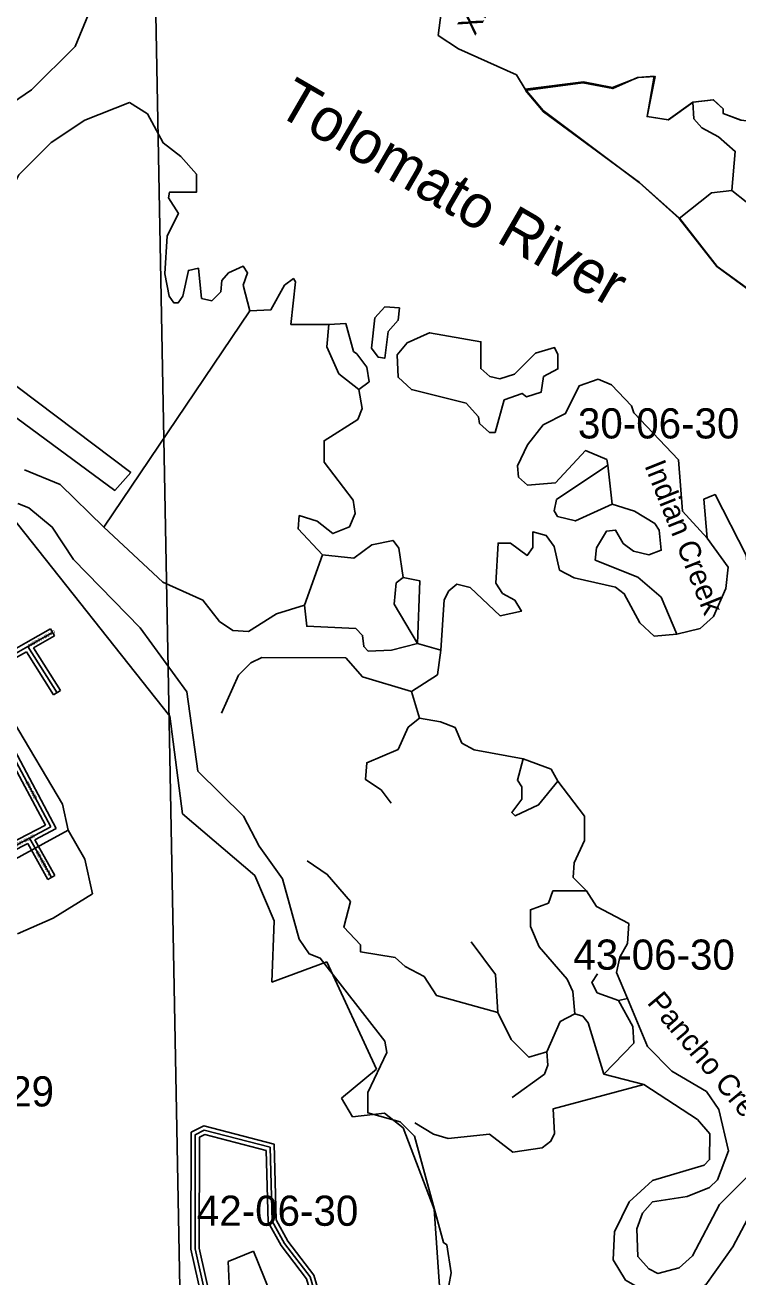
# Model space of a CAD drawing. Extents: x 418523 to 616617, y 1878279 to 2196743.
# Drawn here: x 551016 to 556334, y 2037441 to 2046778 of the extents above; entities that cross this region are included whole.
import ezdxf

# ---------------------------------------------------------------- set-up
doc = ezdxf.new("R2010")
doc.units = 0
for name, color, linetype in [('Level 1', 7, 'Continuous'), ('Level 2', 7, 'Continuous'), ('Level 31', 7, 'Continuous'), ('Level 32', 7, 'Continuous'), ('Level 34', 7, 'Continuous'), ('Level 39', 7, 'Continuous'), ('Level 41', 7, 'Continuous'), ('Level 5', 7, 'Continuous'), ('Level 7', 7, 'Continuous'), ('Level 8', 7, 'Continuous')]:
    doc.layers.add(name, color=color, linetype=linetype)

msp = doc.modelspace()

# ---------------------------------------------------------------- linework, layer by layer
at = {"layer": 'Level 1'}
for p, q in [((551742.627, 2060172.682), (552213.198, 2035107.445)), ((550909.93, 2043119.201), (552095.974, 2041623.661)), ((552095.974, 2041623.661), (552190.34, 2040894.631)), ((552190.34, 2040894.631), (552730.229, 2040434.257)), ((552730.229, 2040434.257), (552874.327, 2040095.837)), ((552874.327, 2040095.837), (552856.61, 2039639.147)), ((552856.61, 2039639.147), (553268.226, 2039791.611)), ((553268.226, 2039791.611), (553638.439, 2038990.634)), ((553638.439, 2038990.634), (553376.754, 2038774.161)), ((553376.754, 2038774.161), (553458.777, 2038636.001)), ((553458.777, 2038636.001), (553696.592, 2038662.178)), ((553696.592, 2038662.178), (553836.558, 2038552.095)), ((553836.558, 2038552.095), (554068.753, 2037945.326)), ((554068.753, 2037945.326), (554119.148, 2037220.276)), ((552719.9, 2037632.082), (552532.078, 2037555.861)), ((552532.078, 2037555.861), (552556.427, 2036938.956)), ((553336.352, 2036130.203), (552719.9, 2037632.082))]:
    msp.add_line(p, q, dxfattribs=at)
at = {"layer": 'Level 31'}
for p, q in [((551036.055, 2042143.104), (551220.999, 2042247.306)), ((550879.028, 2042054.458), (551036.055, 2042143.104)), ((551036.055, 2042143.104), (551254.862, 2041797.355)), ((551208.6, 2040797.044), (550909.955, 2041356.495)), ((551049.046, 2040713.496), (551208.6, 2040797.044)), ((550902.182, 2040637.187), (551049.046, 2040713.496)), ((551049.046, 2040713.496), (551088.433, 2040642.469)), ((551088.433, 2040642.469), (551212.899, 2040419.183))]:
    msp.add_line(p, q, dxfattribs=at)
for points in [[(553010.085, 2036178.088), (552838.435, 2036190.938), (552688.525, 2036274.642), (552572.287, 2036391.708), (552506.206, 2036658.462), (552283.81, 2037651.172), (552286.225, 2038501.414), (552352.835, 2038534.681), (552844.382, 2038408.186)], [(553215.03, 2036740.099), (553191.508, 2037273.661), (553141.93, 2037440.359), (552951.002, 2037691.1), (552859.615, 2037857.917), (552844.382, 2038408.186)]]:
    msp.add_lwpolyline(points, dxfattribs=at)
at = {"layer": 'Level 32'}
for p, q in [((551021.329, 2042169.241), (551206.272, 2042273.444)), ((551078.293, 2042132.465), (551235.726, 2042221.169)), ((551206.272, 2042273.444), (551235.726, 2042221.169)), ((550864.28, 2042080.583), (551021.307, 2042169.228)), ((551078.293, 2042132.465), (551280.213, 2041813.397)), ((550893.777, 2042028.333), (551025.962, 2042102.953)), ((551025.962, 2042102.953), (551229.511, 2041781.311)), ((551280.213, 2041813.397), (551229.511, 2041781.311)), ((551167.894, 2040809.593), (550896.426, 2041318.135)), ((551249.306, 2040784.493), (550936.249, 2041370.947)), ((550915.88, 2040678.111), (551035.214, 2040740.118)), ((551035.13, 2040740.074), (551167.893, 2040809.593)), ((551090.185, 2040701.173), (551249.307, 2040784.493)), ((550916.015, 2040610.566), (551036.97, 2040673.411)), ((551036.97, 2040673.411), (551062.197, 2040627.92)), ((551090.185, 2040701.171), (551114.67, 2040657.017)), ((551114.67, 2040657.017), (551239.103, 2040433.79)), ((551062.23, 2040627.861), (551186.695, 2040404.576)), ((551239.103, 2040433.79), (551186.695, 2040404.576))]:
    msp.add_line(p, q, dxfattribs=at)
for points in [[(553007.845, 2036148.171), (552829.591, 2036161.516), (552670.211, 2036250.507), (552545.16, 2036376.451), (552477.005, 2036651.575), (552253.8, 2037647.896), (552256.277, 2038519.991), (552349.459, 2038566.528), (552873.746, 2038431.606)], [(553012.324, 2036208.006), (552847.277, 2036220.361), (552706.838, 2036298.776), (552599.415, 2036406.966), (552535.407, 2036665.349), (552313.82, 2037654.45), (552316.173, 2038482.836), (552356.213, 2038502.834), (552815.02, 2038384.764)], [(553244.833, 2036745.247), (553221.316, 2037278.672), (553169.122, 2037454.17), (552976.233, 2037707.486), (552889.405, 2037865.982), (552873.746, 2038431.606)], [(553185.227, 2036734.948), (553161.699, 2037268.65), (553114.738, 2037426.548), (552925.771, 2037674.715), (552829.826, 2037849.851), (552815.02, 2038384.763)]]:
    msp.add_lwpolyline(points, dxfattribs=at)
at = {"layer": 'Level 39'}
msp.add_lwpolyline([(545159.11, 2048346.684), (545066.951, 2048205.26), (547320.713, 2046538.996), (548271.07, 2043959.996), (548060.965, 2043427.121), (547726.89, 2043236.463), (547801.465, 2043102.851), (548452.903, 2043475.897), (548477.625, 2043384.096), (548611.197, 2043442.028), (548586.455, 2043525.46), (550231.488, 2044378.798), (551686.891, 2043307.01), (551804.051, 2043440.024), (549018.13, 2045541.481), (549169.555, 2045966.143), (549027.971, 2046008.282), (548885.015, 2045625.271), (547479.495, 2046655.22), (547264.45, 2047181.1), (547122.637, 2047148.207), (547221.725, 2046864.442), (545159.11, 2048346.684)], close=True, dxfattribs=at)
at = {"layer": 'Level 5'}
for p, q in [((551602.644, 2043032.202), (552691.59, 2044645.921)), ((553408.229, 2044551.897), (553283.146, 2044543.986)), ((555396.28, 2043203.299), (555363.873, 2043495.205)), ((553101.329, 2042452.116), (553235.915, 2042826.826)), ((554117.289, 2042115.39), (553942.384, 2042165.969)), ((553957.264, 2041607.366), (553899.559, 2041807.64)), ((550760.69, 2040458.953), (551336.938, 2040773.897)), ((555442.685, 2039501.794), (555509.407, 2039518.246)), ((555632.391, 2038875.952), (555332.513, 2038951.961))]:
    msp.add_line(p, q, dxfattribs=at)
for points in [[(554098.757, 2046700.485), (554132.953, 2046967.121), (554050.208, 2047159.115), (553568.268, 2047644.191), (553560.425, 2047794.284), (553668.758, 2047785.585), (553776.941, 2047726.905), (553859.746, 2047551.541), (553984.372, 2047417.77), (554067.605, 2047375.83), (554251.128, 2047416.923), (554309.649, 2047475.085), (554368.527, 2047633.279), (554386.212, 2047949.986)], [(549502.456, 2045790.002), (549569.049, 2045764.793), (549760.136, 2045555.76), (549876.909, 2045580.381), (550077.67, 2045788.139), (550278.033, 2045887.513), (550528.288, 2045928.417), (551062.994, 2046293.481), (551389.155, 2046617.552), (551489.974, 2046858.979)], [(554747.69, 2046298.212), (554681.356, 2046406.814), (554248.493, 2046599.964), (554098.757, 2046700.485)], [(555997.85, 2046202.464), (555814.028, 2046069.699), (555655.704, 2046095.198), (555715.03, 2046395.146), (555589.957, 2046387.204), (555397.995, 2046312.79), (555181.379, 2046355.159), (554747.69, 2046298.212)], [(555895.003, 2045335.803), (555595.781, 2045603.546), (554880.545, 2046139.401), (554747.69, 2046298.212)], [(551796.293, 2046199.397), (551462.387, 2046067.091), (551211.775, 2045901.184), (550969.233, 2045660.216), (550927.294, 2045576.983), (550884.856, 2045343.687), (550817.648, 2045185.533), (550658.538, 2044960.976), (550608.159, 2044852.763), (550466.177, 2044769.86), (550266.142, 2044778.817), (550124.647, 2044854.298), (550149.917, 2044929.26), (550267.017, 2045053.914), (550267.415, 2045170.626), (550067.957, 2045363.019), (550017.975, 2045379.849), (549892.794, 2045338.556), (549875.308, 2045088.541), (549800.345, 2045105.47), (549725.841, 2045264.093), (549393.497, 2045615.297)], [(552691.59, 2044645.921), (552642.196, 2044837.816), (552675.835, 2044929.418), (552642.654, 2044979.539), (552534.122, 2044929.876), (552483.902, 2044871.685), (552475.303, 2044788.362), (552408.423, 2044721.861), (552333.421, 2044738.8), (552309.166, 2044963.945), (552234.075, 2044947.533), (552191.767, 2044755.929), (552158.267, 2044706.007), (552124.916, 2044706.106), (552091.735, 2044756.257), (552058.911, 2044923.081), (552076.496, 2045206.448), (552160.415, 2045372.912), (552085.782, 2045489.854), (552094.251, 2045531.536), (552294.326, 2045530.877), (552294.744, 2045664.261), (552178.459, 2045798.002), (552045.404, 2045898.503), (551929.387, 2046115.607), (551796.293, 2046199.397)], [(556680.879, 2046033.538), (556355.891, 2046067.936), (556222.667, 2046118.375), (556222.766, 2046151.726), (556147.974, 2046218.676), (555997.85, 2046202.464)], [(556287.499, 2045542.972), (556313.454, 2045834.649), (556188.74, 2045943.441), (556063.925, 2046010.531), (556005.793, 2046077.411), (555997.85, 2046202.464)], [(556287.499, 2045542.972), (556395.583, 2045459.251), (556495.814, 2045517.274), (556687.648, 2045541.666), (556813.019, 2045649.641), (556954.861, 2045682.533)], [(555895.003, 2045335.803), (556137.385, 2045526.791), (556287.499, 2045542.972)], [(556418.465, 2044800.606), (556177.296, 2044976.428), (555895.003, 2045335.803)], [(553283.146, 2044543.986), (552999.71, 2044544.903), (553034.105, 2044861.551), (553017.494, 2044886.631), (552950.644, 2044836.839), (552850.015, 2044653.764), (552691.59, 2044645.921)], [(553808.726, 2044667.335), (553800.098, 2044575.662), (553724.808, 2044492.53), (553699.15, 2044292.555), (553649.17, 2044301.025), (553599.377, 2044367.876), (553625.104, 2044592.891)], [(553625.104, 2044592.891), (553700.394, 2044675.994), (553808.726, 2044667.335)], [(553506.66, 2044059.757), (553357.005, 2044176.928), (553265.949, 2044377.292), (553283.146, 2044543.986)], [(553506.66, 2044059.757), (553581.891, 2044117.85), (553565.569, 2044226.291), (553490.875, 2044326.553), (553465.895, 2044343.323), (553408.229, 2044551.897)], [(554991.42, 2044321.71), (554991.062, 2044213.337), (554882.49, 2044155.315), (554865.452, 2044038.672), (554756.95, 2044005.69), (554723.709, 2044030.791), (554590.157, 2043981.197), (554522.69, 2043739.671), (554481.009, 2043739.801), (554406.175, 2043806.721), (554398.005, 2043856.772), (554306.63, 2043957.104), (553898.47, 2044058.481), (553798.725, 2044150.512), (553790.952, 2044317.236), (553866.272, 2044408.709), (554016.555, 2044474.912)], [(554991.42, 2044321.71), (554966.569, 2044371.801), (554824.686, 2044330.578), (554665.805, 2044172.703), (554557.303, 2044139.721), (554482.341, 2044156.621), (554415.849, 2044215.211), (554416.505, 2044415.276), (554033.225, 2044483.213), (554016.555, 2044474.912)], [(555290.9, 2044137.329), (555149.028, 2044087.776), (555048.34, 2043879.691), (554881.347, 2043796.846), (554764.147, 2043647.191), (554688.598, 2043489.027), (554696.67, 2043405.666), (554763.172, 2043347.085), (554971.646, 2043363.067), (555197.508, 2043604.106), (555355.672, 2043536.886), (555363.873, 2043495.205)], [(555889.195, 2043535.182), (555556.881, 2043886.396), (555540.38, 2043936.447), (555390.814, 2044095.329), (555290.9, 2044137.329)], [(553235.915, 2042826.826), (553053.138, 2043019.158), (553061.796, 2043119.161), (553195.05, 2043077.051), (553311.465, 2042984.991), (553436.676, 2043034.583), (553478.685, 2043134.486), (553462.334, 2043234.588), (553246.504, 2043518.712), (553247.001, 2043677.106), (553497.614, 2043834.682), (553531.213, 2043917.944), (553506.66, 2044059.757)], [(556104.05, 2042950.921), (555921.302, 2043151.583), (555889.195, 2043535.182)], [(551602.644, 2043032.202), (551278.57, 2043350.026), (551012.133, 2043459.256)], [(555396.28, 2043203.299), (555120.785, 2043079.173), (554987.501, 2043112.942), (554962.62, 2043154.693), (554979.559, 2043238.025), (555363.873, 2043495.205)], [(556138.435, 2043267.608), (556079.985, 2043242.797), (556104.05, 2042950.921)], [(556682.16, 2038680.81), (556791.506, 2038988.898), (556834.033, 2039247.194), (556826.06, 2039355.596), (556675.649, 2039247.722), (556575.577, 2039239.711), (556576.104, 2039398.095), (556634.784, 2039506.278), (556635.241, 2039639.661), (556502.186, 2039740.121), (556510.815, 2039840.124), (556652.797, 2039914.687), (556630.491, 2040756.756), (556572.498, 2040865.298), (556548.045, 2041040.462), (556541.991, 2041749.078), (556484.287, 2041949.312), (556395.43, 2042824.931), (556163.445, 2043275.839), (556138.435, 2043267.608)], [(555876.648, 2042234.752), (555760.82, 2042510.207), (555586.243, 2042660.818), (555269.894, 2042786.908), (555278.522, 2042878.58), (555353.942, 2043003.394), (555420.663, 2043011.505), (555478.686, 2042911.273), (555553.519, 2042852.682), (555670.162, 2042827.283), (555761.964, 2042860.335), (555745.78, 2043010.458), (555712.599, 2043060.569), (555562.834, 2043152.76), (555396.28, 2043203.299)], [(553101.329, 2042452.116), (552892.725, 2042386.111), (552683.853, 2042253.416), (552567.18, 2042262.116), (552467.376, 2042329.136), (552342.85, 2042487.918), (552043.161, 2042622.278), (551602.644, 2043032.202)], [(554117.289, 2042115.39), (554143.503, 2042490.428), (554177.082, 2042557.021), (554235.593, 2042606.842), (554335.535, 2042581.512), (554559.965, 2042372.381), (554718.448, 2042405.203), (554668.695, 2042488.734), (554577.162, 2042539.044), (554527.37, 2042614.236), (554545.015, 2042914.312), (554636.717, 2042913.984), (554761.471, 2042821.893), (554803.351, 2042880.115), (554803.709, 2042996.827), (554903.682, 2042971.488), (554961.775, 2042887.926), (555002.869, 2042712.733), (555111.072, 2042654.023), (555419.29, 2042586.345), (555485.823, 2042536.105), (555601.84, 2042318.991), (555709.894, 2042218.6), (555876.648, 2042234.752)], [(553835.613, 2042658.169), (553802.958, 2042875.013), (553761.466, 2042933.504), (553602.983, 2042900.681), (553469.271, 2042801.068), (553235.915, 2042826.826)], [(555876.648, 2042234.752), (556051.841, 2042275.845), (556152.171, 2042367.218), (556244.56, 2042575.324), (556261.758, 2042733.688), (556104.05, 2042950.921)], [(553942.384, 2042165.969), (553768.275, 2042458.293), (553785.462, 2042616.657), (553835.613, 2042658.169)], [(553942.384, 2042165.969), (553960.556, 2042632.74), (553835.613, 2042658.169)], [(551336.938, 2040773.897), (551295.873, 2040965.761), (550931.074, 2041583.831), (550874.215, 2042050.861), (550791.598, 2042284.546), (550642.33, 2042526.79)], [(553942.384, 2042165.969), (553750.49, 2042116.576), (553575.386, 2042108.793), (553542.175, 2042142.263), (553534.103, 2042225.636), (553484.241, 2042275.816), (553117.482, 2042293.692), (553101.329, 2042452.116)], [(552481.829, 2041645.49), (552607.787, 2041928.528), (552699.777, 2042019.941), (552783.279, 2042061.353), (553408.503, 2042059.33), (553533.089, 2041917.188), (553899.559, 2041807.64)], [(553899.559, 2041807.64), (554091.691, 2041932.055), (554117.289, 2042115.39)], [(553746.8, 2040974.489), (553672.097, 2041074.791), (553555.613, 2041150.171), (553564.38, 2041275.184), (553798.125, 2041374.469), (553873.673, 2041540.973), (553957.264, 2041607.366)], [(554731.567, 2041304.767), (554364.998, 2041372.645), (554273.455, 2041422.956), (554223.801, 2041539.827), (554115.558, 2041581.867), (553957.264, 2041607.366)], [(554989.436, 2041137.196), (554847.166, 2040962.591), (554671.844, 2040879.817), (554646.892, 2040904.887), (554722.252, 2041004.701), (554722.54, 2041096.393), (554689.359, 2041146.513), (554731.567, 2041304.767)], [(554989.436, 2041137.196), (554939.744, 2041229.058), (554731.567, 2041304.767)], [(555203.575, 2040319.551), (555103.831, 2040419.911), (555112.52, 2040528.244), (555188.109, 2040694.719), (555188.695, 2040878.113), (554989.436, 2041137.196)], [(550959.292, 2039999.825), (551226.447, 2040115.651), (551518.8, 2040298.108), (551461.265, 2040556.723), (551336.938, 2040773.897)], [(554542.066, 2039413.012), (554083.954, 2039539.53), (553992.709, 2039681.542), (553851.255, 2039757.022), (553776.421, 2039823.973), (553518.125, 2039866.471), (553518.294, 2039916.492), (553393.698, 2040050.304), (553444.306, 2040241.869), (553269.899, 2040442.501), (553120.163, 2040543.032)], [(555117.24, 2039402.808), (555101.086, 2039569.602), (555059.704, 2039661.434), (554852.075, 2039903.836), (554785.87, 2040054.12), (554786.299, 2040179.172), (554919.84, 2040228.765), (554953.48, 2040320.367), (555203.575, 2040319.551)], [(555509.407, 2039518.246), (555426.662, 2039710.269), (555452.06, 2039826.881), (555510.74, 2039926.725), (555519.567, 2040076.748), (555278.21, 2040202.578), (555203.575, 2040319.551)], [(554542.066, 2039413.012), (554526.301, 2039696.508), (554343.682, 2039938.851)], [(555442.685, 2039501.794), (555284.451, 2039560.674), (555243.039, 2039635.835), (555284.949, 2039702.397)], [(555509.407, 2039518.246), (555658.317, 2039159.319), (555841.135, 2038975.296), (556099.063, 2038824.426), (556190.348, 2038690.754), (556264.355, 2038382.048), (556180.306, 2038165.592), (556121.756, 2038107.4), (555954.804, 2038041.266), (555696.248, 2038000.432), (555620.958, 2037917.3), (555578.879, 2037800.726), (555586.563, 2037592.282), (555669.636, 2037500.321), (555736.199, 2037466.751), (555894.721, 2037507.933), (555995.082, 2037599.306), (556196.36, 2037982.128), (556522.552, 2038306.199), (556565.019, 2038547.825), (556682.16, 2038680.81)], [(555332.513, 2038951.961), (555558.344, 2039184.628), (555550.432, 2039309.701), (555442.685, 2039501.794)], [(554907.91, 2039120.06), (554774.398, 2039078.807), (554641.442, 2039212.608), (554542.066, 2039413.012)], [(554907.91, 2039120.06), (555008.669, 2039344.816), (555117.24, 2039402.808)], [(555332.513, 2038951.961), (555217.044, 2039335.788), (555175.531, 2039385.938), (555117.24, 2039402.808)], [(554648.38, 2038779.089), (554890.683, 2038953.366), (554915.922, 2039019.987), (554907.91, 2039120.06)], [(553922.496, 2038589.706), (554063.951, 2038505.886), (554172.225, 2038472.176), (554480.771, 2038504.541), (554655.407, 2038370.609), (554872.252, 2038403.232), (554939.103, 2038453.055), (554964.312, 2038511.306), (554956.559, 2038694.741), (555632.391, 2038875.952)], [(556856.08, 2038330.133), (556739.237, 2038288.811), (556488.296, 2038031.202), (556295.388, 2037665.021), (556094.399, 2037382.243), (555894.035, 2037291.189), (555743.912, 2037275.006), (555494.284, 2037417.517), (555403.069, 2037567.859), (555412.095, 2037776.274), (555521.184, 2038000.991), (555696.765, 2038158.826), (556080.602, 2038274.293), (556122.413, 2038315.815), (556123.03, 2038507.549), (556031.695, 2038616.211), (555632.391, 2038875.952)]]:
    msp.add_lwpolyline(points, dxfattribs=at)
at = {"layer": 'Level 7'}
msp.add_lwpolyline([(554143.036, 2037188.476), (554194.003, 2037471.753), (554161.308, 2037680.258), (554136.367, 2037697.028), (553922.168, 2038489.674), (553814.154, 2038598.405), (553572.627, 2038665.874), (553573.085, 2038815.927), (553715.782, 2039115.586), (553699.37, 2039198.977), (553217.859, 2039817.436), (553134.625, 2039851.046), (553059.922, 2039959.678), (552936.341, 2040410.236), (552762.063, 2040652.551), (552646.076, 2040878.024), (552305.362, 2041212.588), (552223.92, 2041804.731), (551875.334, 2042281.048), (551376.783, 2042791.164), (551219.175, 2043033.448), (551044.569, 2043175.719), (550961.336, 2043209.329)], dxfattribs=at)
at = {"layer": 'Level 8'}
msp.add_lwpolyline([(556421.525, 2044801.267), (556179.516, 2044977.268), (555897.503, 2045336.273), (555598.491, 2045603.276), (554882.465, 2046130.281), (554749.46, 2046289.282), (555175.469, 2046346.288), (555400.475, 2046304.29), (555583.477, 2046387.294), (555708.48, 2046395.296), (555657.485, 2046095.288), (555816.488, 2046070.289), (555999.49, 2046202.294), (556150.494, 2046219.296), (556224.496, 2046152.296), (556224.497, 2046118.295), (556358.501, 2046068.296)], dxfattribs=at)

# ---------------------------------------------------------------- texts
at = {"layer": 'Level 2'}
for s, p in [('30-06-30', (555140.113, 2043694.358)), ('43-06-30', (555106.235, 2039732.161)), ('54-06-29', (550027.655, 2038712.291)), ('42-06-30', (552297.703, 2037822.283))]:
    msp.add_text(s, height=225, dxfattribs=at).set_placement(p)
at = {"layer": 'Level 34'}
for s, rotation, p in [('NORTH BLVD', 29.3976166, (551050.283, 2042136.774)), ('6TH AVE', 298.0930861, (551017.325, 2041128.816)), ('OCEAN BLVD', 27.4554944, (550895.854, 2040619.814)), ('DE LEON PL', 299.1356361, (551094.203, 2040606.448))]:
    msp.add_text(s, height=25, rotation=rotation, dxfattribs=at).set_placement(p)
at = {"layer": 'Level 41'}
for s, height, rotation, p in [('Ximanies Creek', 160, 59.6333528, (554371.437, 2046692.811)), ('Tolomato River', 320, 329.9034389, (552874.801, 2046120.831)), ('Indian Creek', 160, 291.7915861, (555634.295, 2043493.482)), ('Pancho Creek', 160, 309.8686361, (555650.32, 2039484.597))]:
    msp.add_text(s, height=height, rotation=rotation, dxfattribs=at).set_placement(p)

doc.saveas('drawing.dxf')
